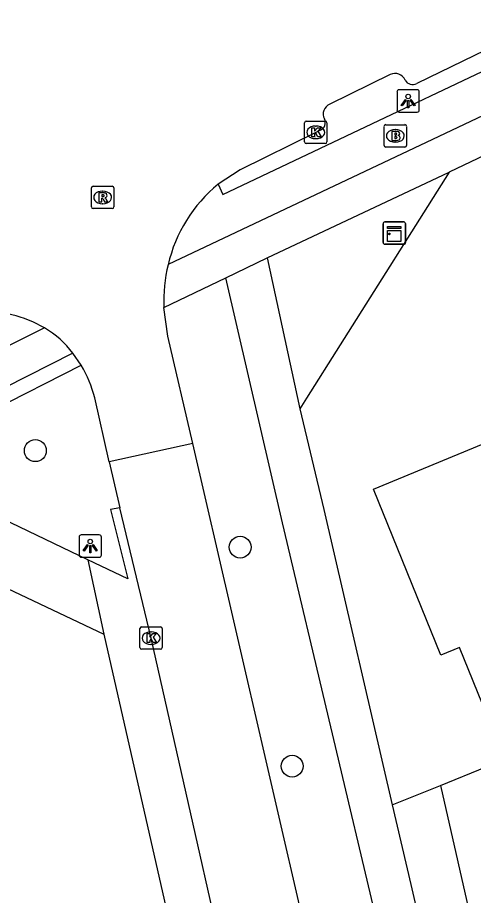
# Model space of a CAD drawing. Extents: x 157321 to 158827, y 386650 to 388532.
# Drawn here: x 157761 to 157781.37, y 387702.88 to 387742.08 of the extents above; entities that cross this region are included whole.
import ezdxf

# ---------------------------------------------------------------- set-up
doc = ezdxf.new("R2010")
doc.units = 0
for name, color, linetype in [('IMGEO_Boom', 7, 'Continuous'), ('IMGEO_Brandkraan', 7, 'Continuous'), ('IMGEO_Fietspad_open', 7, 'Continuous'), ('IMGEO_Kast', 7, 'Continuous'), ('IMGEO_Kolk', 7, 'Continuous'), ('IMGEO_Lichtpunt', 7, 'Continuous'), ('IMGEO_Pand', 7, 'Continuous'), ('IMGEO_Parkeervlak_open', 7, 'Continuous'), ('IMGEO_Rijbaan_lokaal_open', 7, 'Continuous'), ('IMGEO_Rioolput', 7, 'Continuous'), ('IMGEO_Voetpad_halfverhard', 7, 'Continuous'), ('IMGEO_Voetpad_open', 7, 'Continuous')]:
    doc.layers.add(name, color=color, linetype=linetype)

msp = doc.modelspace()

# ---------------------------------------------------------------- linework, layer by layer
at = {"layer": 'IMGEO_Boom'}
for centre in [(157761.794, 387722.74), (157770.951, 387718.43), (157773.274, 387708.649)]:
    msp.add_circle(centre, 0.489, dxfattribs=at)
at = {"layer": 'IMGEO_Brandkraan'}
for p, q in [((157777.382, 387736.368), (157777.382, 387737.22)), ((157777.457, 387737.294), (157778.309, 387737.294)), ((157778.383, 387737.22), (157778.383, 387736.368)), ((157777.87, 387737.074), (157777.895, 387737.074)), ((157777.893, 387736.514), (157777.868, 387736.514)), ((157778.309, 387736.294), (157777.457, 387736.294))]:
    msp.add_line(p, q, dxfattribs=at)
for points in [[(157777.382, 387736.368), (157777.382, 387737.22)], [(157777.457, 387737.294), (157778.309, 387737.294)], [(157778.383, 387737.22), (157778.383, 387736.368)], [(157777.73, 387736.994), (157777.73, 387736.594), (157777.943, 387736.594)], [(157777.961, 387736.994), (157777.73, 387736.994)], [(157777.909, 387736.913), (157777.855, 387736.913), (157777.855, 387736.837)], [(157777.855, 387736.837), (157777.908, 387736.837)], [(157777.917, 387736.761), (157777.855, 387736.761), (157777.855, 387736.68)], [(157777.855, 387736.68), (157777.917, 387736.68)], [(157778.309, 387736.294), (157777.457, 387736.294)]]:
    msp.add_lwpolyline(points, dxfattribs=at)
for centre, radius, start, end in [((157777.459, 387737.218), 0.0765, 91.552, 178.448), ((157777.459, 387737.218), 0.0765, 91.552, 178.448), ((157778.307, 387737.218), 0.0765, 1.552, 88.448), ((157778.307, 387737.218), 0.0765, 1.552, 88.448), ((157777.91, 387736.875), 0.0379, 267.8285, 90.9355), ((157777.918, 387736.72), 0.0404, 269.8759, 90.5077), ((157777.965, 387736.849), 0.145, 59.4692, 91.5367), ((157777.99, 387736.896), 0.0922, 285.5137, 58.1501), ((157777.995, 387736.704), 0.105, 301.3115, 78.989), ((157777.459, 387736.37), 0.0765, 181.552, 268.448), ((157777.459, 387736.37), 0.0765, 181.552, 268.448), ((157777.949, 387736.845), 0.251, 268.6676, 293.5347), ((157778.307, 387736.37), 0.0765, 271.552, 358.448), ((157778.307, 387736.37), 0.0765, 271.552, 358.448)]:
    msp.add_arc(centre, radius, start, end, dxfattribs=at)
for centre, major_axis, ratio, start_param, end_param in [((157777.869, 387736.794), (-0.387, 0.002), 0.722429, 4.712389, 7.853982), ((157777.894, 387736.794), (-0.39, 0.002), 0.717154, 1.570796, 4.712389)]:
    msp.add_ellipse(centre, major_axis=major_axis, ratio=ratio, start_param=start_param, end_param=end_param, dxfattribs=at)
at = {"layer": 'IMGEO_Fietspad_open'}
for points in [[(157769.959, 387734.638), (157770.171, 387734.176), (157788.445, 387742.834), (157797.893, 387747.327), (157803.739, 387750), (157804.677, 387750.444), (157810.091, 387752.884), (157815.175, 387755.151), (157823.216, 387758.725), (157835.06, 387763.984), (157843.156, 387767.523), (157863.031, 387776.185), (157863.068, 387776.049), (157864.008, 387776.443)], [(157865.106, 387775.129), (157836.688, 387762.719), (157830.503, 387759.975), (157825.13, 387757.594), (157817.687, 387754.31), (157812.222, 387751.857), (157808.098, 387750), (157806.723, 387749.381), (157800.368, 387746.45), (157793.841, 387743.435), (157789.197, 387741.196), (157779.548, 387736.625), (157767.728, 387731.043)], [(157762.207, 387728.221), (157738.499, 387716.361), (157713.444, 387703.783), (157687.224, 387690.567)]]:
    msp.add_lwpolyline(points, dxfattribs=at)
at = {"layer": 'IMGEO_Kast'}
for p, q in [((157777.337, 387732.028), (157777.337, 387732.869)), ((157777.337, 387732.869), (157777.337, 387732.028)), ((157777.412, 387732.953), (157778.253, 387732.953)), ((157778.253, 387732.953), (157777.412, 387732.953)), ((157778.337, 387732.878), (157778.337, 387732.037)), ((157778.337, 387732.037), (157778.337, 387732.878)), ((157778.262, 387731.953), (157777.421, 387731.953)), ((157777.421, 387731.953), (157778.262, 387731.953))]:
    msp.add_line(p, q, dxfattribs=at)
for points in [[(157777.532, 387732.743), (157778.132, 387732.743), (157778.132, 387732.658), (157777.532, 387732.658), (157777.532, 387732.743)], [(157777.532, 387732.568), (157778.132, 387732.568), (157778.132, 387732.079), (157777.532, 387732.079), (157777.532, 387732.568)]]:
    msp.add_lwpolyline(points, dxfattribs=at)
msp.add_circle((157777.616, 387732.417), 0.0377, dxfattribs=at)
for centre, start, end in [((157777.415, 387732.875), 92.4484, 184.2845), ((157777.415, 387732.875), 92.4484, 184.2845), ((157778.259, 387732.875), 2.4484, 94.2845), ((157778.259, 387732.875), 2.4484, 94.2845), ((157777.415, 387732.031), 182.4484, 274.2845), ((157777.415, 387732.031), 182.4484, 274.2845), ((157778.259, 387732.031), 272.4484, 4.2845), ((157778.259, 387732.031), 272.4484, 4.2845)]:
    msp.add_arc(centre, 0.0779, start, end, dxfattribs=at)
at = {"layer": 'IMGEO_Kolk'}
for p, q in [((157773.827, 387736.525), (157773.827, 387737.377)), ((157773.902, 387737.451), (157774.754, 387737.451)), ((157774.315, 387737.231), (157774.34, 387737.231)), ((157774.828, 387737.377), (157774.828, 387736.525)), ((157774.754, 387736.451), (157773.902, 387736.451)), ((157774.338, 387736.671), (157774.313, 387736.671)), ((157766.467, 387713.941), (157766.467, 387714.793)), ((157766.542, 387714.867), (157767.394, 387714.867)), ((157767.468, 387714.793), (157767.468, 387713.941)), ((157766.955, 387714.647), (157766.98, 387714.647)), ((157766.978, 387714.087), (157766.953, 387714.087)), ((157767.394, 387713.867), (157766.542, 387713.867))]:
    msp.add_line(p, q, dxfattribs=at)
for points in [[(157773.827, 387736.525), (157773.827, 387737.377)], [(157773.902, 387737.451), (157774.754, 387737.451)], [(157774.148, 387737.151), (157774.271, 387737.151), (157774.271, 387737), (157774.401, 387737.151), (157774.565, 387737.151), (157774.419, 387737), (157774.572, 387736.751), (157774.42, 387736.751), (157774.335, 387736.915), (157774.271, 387736.848), (157774.271, 387736.751), (157774.148, 387736.751), (157774.148, 387737.151)], [(157774.828, 387737.377), (157774.828, 387736.525)], [(157774.754, 387736.451), (157773.902, 387736.451)], [(157766.467, 387713.941), (157766.467, 387714.793)], [(157766.542, 387714.867), (157767.394, 387714.867)], [(157767.468, 387714.793), (157767.468, 387713.941)], [(157766.788, 387714.567), (157766.911, 387714.567), (157766.911, 387714.416), (157767.041, 387714.567), (157767.205, 387714.567), (157767.059, 387714.416), (157767.212, 387714.167), (157767.06, 387714.167), (157766.975, 387714.331), (157766.911, 387714.264), (157766.911, 387714.167), (157766.788, 387714.167), (157766.788, 387714.567)], [(157767.394, 387713.867), (157766.542, 387713.867)]]:
    msp.add_lwpolyline(points, dxfattribs=at)
for centre, start, end in [((157773.904, 387737.375), 91.552, 178.448), ((157773.904, 387737.375), 91.552, 178.448), ((157774.752, 387737.375), 1.552, 88.448), ((157774.752, 387737.375), 1.552, 88.448), ((157773.904, 387736.527), 181.552, 268.448), ((157773.904, 387736.527), 181.552, 268.448), ((157774.752, 387736.527), 271.552, 358.448), ((157774.752, 387736.527), 271.552, 358.448), ((157766.544, 387714.791), 91.552, 178.448), ((157766.544, 387714.791), 91.552, 178.448), ((157767.392, 387714.791), 1.552, 88.448), ((157767.392, 387714.791), 1.552, 88.448), ((157766.544, 387713.943), 181.552, 268.448), ((157766.544, 387713.943), 181.552, 268.448), ((157767.392, 387713.943), 271.552, 358.448), ((157767.392, 387713.943), 271.552, 358.448)]:
    msp.add_arc(centre, 0.0765, start, end, dxfattribs=at)
for centre, major_axis, ratio, start_param, end_param in [((157774.314, 387736.951), (-0.387, 0.002), 0.722429, 4.712389, 7.853982), ((157774.339, 387736.951), (-0.39, 0.002), 0.717154, 1.570796, 4.712389), ((157766.954, 387714.367), (-0.387, 0.002), 0.722429, 4.712389, 7.853982), ((157766.979, 387714.367), (-0.39, 0.002), 0.717154, 1.570796, 4.712389)]:
    msp.add_ellipse(centre, major_axis=major_axis, ratio=ratio, start_param=start_param, end_param=end_param, dxfattribs=at)
at = {"layer": 'IMGEO_Lichtpunt'}
for p, q in [((157777.958, 387738.756), (157777.958, 387737.949)), ((157777.958, 387738.756), (157777.958, 387737.949)), ((157778.86, 387738.851), (157778.052, 387738.851)), ((157778.86, 387738.851), (157778.052, 387738.851)), ((157778.954, 387737.949), (157778.954, 387738.756)), ((157778.954, 387737.949), (157778.954, 387738.756)), ((157778.052, 387737.855), (157778.86, 387737.855)), ((157778.052, 387737.855), (157778.86, 387737.855)), ((157763.75, 387718.881), (157763.75, 387718.074)), ((157763.75, 387718.881), (157763.75, 387718.074)), ((157764.652, 387718.976), (157763.844, 387718.976)), ((157764.652, 387718.976), (157763.844, 387718.976)), ((157764.746, 387718.074), (157764.746, 387718.881)), ((157764.746, 387718.074), (157764.746, 387718.881)), ((157763.844, 387717.98), (157764.652, 387717.98)), ((157763.844, 387717.98), (157764.652, 387717.98))]:
    msp.add_line(p, q, dxfattribs=at)
for points in [[(157778.332, 387738.42), (157778.371, 387738.392), (157778.183, 387738.13), (157778.145, 387738.157), (157778.332, 387738.42)], [(157778.434, 387738.372), (157778.481, 387738.372), (157778.481, 387738.05), (157778.434, 387738.05), (157778.434, 387738.372)], [(157778.544, 387738.392), (157778.582, 387738.419), (157778.769, 387738.157), (157778.73, 387738.129), (157778.544, 387738.392)], [(157764.124, 387718.545), (157764.163, 387718.517), (157763.975, 387718.255), (157763.937, 387718.282), (157764.124, 387718.545)], [(157764.226, 387718.497), (157764.273, 387718.497), (157764.273, 387718.175), (157764.226, 387718.175), (157764.226, 387718.497)], [(157764.336, 387718.517), (157764.374, 387718.544), (157764.561, 387718.282), (157764.522, 387718.254), (157764.336, 387718.517)]]:
    msp.add_lwpolyline(points, dxfattribs=at)
for centre in [(157778.457, 387738.554), (157764.249, 387718.679)]:
    msp.add_circle(centre, 0.0994, dxfattribs=at)
for centre, start, end in [((157778.052, 387738.756), 90, 180), ((157778.052, 387738.756), 90, 180), ((157778.86, 387738.756), 0, 90), ((157778.86, 387738.756), 0, 90), ((157778.052, 387737.949), 180, 270), ((157778.052, 387737.949), 180, 270), ((157778.86, 387737.949), 270, 0), ((157778.86, 387737.949), 270, 360), ((157763.844, 387718.881), 90, 180), ((157763.844, 387718.881), 90, 180), ((157764.652, 387718.881), 0, 90), ((157764.652, 387718.881), 0, 90), ((157763.844, 387718.074), 180, 270), ((157763.844, 387718.074), 180, 270), ((157764.652, 387718.074), 270, 0), ((157764.652, 387718.074), 270, 360)]:
    msp.add_arc(centre, 0.0946, start, end, dxfattribs=at)
at = {"layer": 'IMGEO_Pand'}
msp.add_lwpolyline([(157782.772, 387708.957), (157780.747, 387713.949), (157779.918, 387713.613), (157776.914, 387721.016), (157788.948, 387725.99), (157793.826, 387713.565)], dxfattribs=at)
at = {"layer": 'IMGEO_Parkeervlak_open'}
for points in [[(157764.14, 387717.866), (157755.751, 387721.881), (157755.762, 387722.45), (157763.844, 387726.552)], [(157751.329, 387720.948), (157764.859, 387714.548)], [(157765.578, 387720.19), (157765.157, 387720.104), (157765.927, 387717.011), (157764.14, 387717.866)], [(157764.14, 387717.866), (157764.859, 387714.548)], [(157764.859, 387714.548), (157768.381, 387699.017)], [(157779.896, 387707.789), (157781.937, 387708.618)], [(157777.749, 387706.918), (157779.896, 387707.789)], [(157779.896, 387707.789), (157784.703, 387686.679)]]:
    msp.add_lwpolyline(points, dxfattribs=at)
at = {"layer": 'IMGEO_Rijbaan_lokaal_open'}
for points in [[(157782.436, 387740.872), (157778.846, 387739.129)], [(157777.659, 387739.532), (157774.952, 387738.207)], [(157774.522, 387737.042), (157774.329, 387736.951), (157770.945, 387735.285), (157769.959, 387734.638)], [(157768.836, 387723.063), (157767.721, 387727.843), (157767.54, 387729.135)], [(157763.844, 387726.552), (157763.477, 387727.084)], [(157765.102, 387722.238), (157764.448, 387725.091)], [(157768.836, 387723.063), (157765.102, 387722.238)], [(157778.41, 387681.752), (157777.429, 387685.881), (157770.575, 387715.53), (157768.836, 387723.063)], [(157765.102, 387722.238), (157765.578, 387720.19)], [(157794.251, 387594.621), (157791.244, 387607.599), (157784.055, 387638.839), (157776.417, 387672.566), (157766.969, 387714.367), (157765.578, 387720.19)]]:
    msp.add_lwpolyline(points, dxfattribs=at)
for centre, radius, start, end in [((157777.873, 387739.093), 0.489, 23.2847, 116.0015), ((157778.662, 387739.469), 0.387, 208.2792, 298.3624), ((157775.131, 387737.771), 0.471, 112.3242, 207.7937), ((157774.391, 387737.382), 0.364, 291.0125, 27.6535), ((157774.207, 387729.512), 6.657, 129.6477, 166.7062), ((157774.388, 387729.423), 6.855, 166.3334, 182.412), ((157759.387, 387723.324), 5.651, 60.0672, 92.1009), ((157760.078, 387724.565), 4.231, 36.5402, 59.7851), ((157759.492, 387723.897), 5.098, 13.5412, 31.3808)]:
    msp.add_arc(centre, radius, start, end, dxfattribs=at)
at = {"layer": 'IMGEO_Rioolput'}
for p, q in [((157764.303, 387733.62), (157764.303, 387734.472)), ((157764.378, 387734.546), (157765.23, 387734.546)), ((157765.304, 387734.472), (157765.304, 387733.62)), ((157764.791, 387734.326), (157764.816, 387734.326)), ((157764.814, 387733.766), (157764.789, 387733.766)), ((157765.23, 387733.546), (157764.378, 387733.546))]:
    msp.add_line(p, q, dxfattribs=at)
for points in [[(157764.303, 387733.62), (157764.303, 387734.472)], [(157764.378, 387734.546), (157765.23, 387734.546)], [(157765.304, 387734.472), (157765.304, 387733.62)], [(157764.892, 387734.244), (157764.64, 387734.246), (157764.64, 387733.846)], [(157764.64, 387733.846), (157764.764, 387733.846), (157764.764, 387734.008), (157764.775, 387734.008)], [(157764.818, 387734.165), (157764.764, 387734.165), (157764.764, 387734.084)], [(157764.764, 387734.084), (157764.816, 387734.084)], [(157764.822, 387733.979), (157764.893, 387733.846), (157765.033, 387733.846), (157764.968, 387733.972)], [(157765.23, 387733.546), (157764.378, 387733.546)]]:
    msp.add_lwpolyline(points, dxfattribs=at)
for centre, radius, start, end in [((157764.38, 387734.47), 0.0765, 91.552, 178.448), ((157764.38, 387734.47), 0.0765, 91.552, 178.448), ((157765.228, 387734.47), 0.0765, 1.552, 88.448), ((157765.228, 387734.47), 0.0765, 1.552, 88.448), ((157764.774, 387733.955), 0.0533, 26.0293, 88.6989), ((157764.8, 387734.273), 0.19, 274.7715, 282.9687), ((157764.824, 387734.069), 0.0964, 77.0061, 93.1865), ((157764.838, 387734.126), 0.0378, 276.6634, 79.6772), ((157764.891, 387734.134), 0.109, 350.3612, 89.416), ((157764.889, 387734.134), 0.112, 277.5842, 350.9817), ((157764.873, 387733.919), 0.108, 29.5134, 73.7905), ((157764.38, 387733.622), 0.0765, 181.552, 268.448), ((157764.38, 387733.622), 0.0765, 181.552, 268.448), ((157765.228, 387733.622), 0.0765, 271.552, 358.448), ((157765.228, 387733.622), 0.0765, 271.552, 358.448)]:
    msp.add_arc(centre, radius, start, end, dxfattribs=at)
for centre, major_axis, ratio, start_param, end_param in [((157764.79, 387734.046), (-0.387, 0.002), 0.722429, 4.712389, 7.853982), ((157764.815, 387734.046), (-0.39, 0.002), 0.717154, 1.570796, 4.712389)]:
    msp.add_ellipse(centre, major_axis=major_axis, ratio=ratio, start_param=start_param, end_param=end_param, dxfattribs=at)
at = {"layer": 'IMGEO_Voetpad_halfverhard'}
for points in [[(157781.285, 387683.528), (157779.645, 387690.655), (157777.159, 387701.293), (157772.834, 387719.515), (157770.315, 387730.462)], [(157773.614, 387724.6), (157774.684, 387720.113), (157777.749, 387706.918)], [(157777.749, 387706.918), (157778.574, 387703.365), (157781.672, 387689.989), (157782.572, 387686.195)]]:
    msp.add_lwpolyline(points, dxfattribs=at)
at = {"layer": 'IMGEO_Voetpad_open'}
for points in [[(157864.126, 387772.947), (157837.386, 387761.239), (157831.138, 387758.491), (157825.817, 387756.137), (157813.3, 387750.568), (157812.042, 387750), (157807.394, 387747.901), (157801.377, 387745.165), (157794.254, 387741.847), (157790.1, 387739.844), (157780.283, 387735.18)], [(157772.157, 387731.342), (157780.283, 387735.18)], [(157780.283, 387735.18), (157775.416, 387727.459), (157773.915, 387725.078), (157773.614, 387724.6)], [(157770.315, 387730.462), (157772.157, 387731.342)], [(157772.157, 387731.342), (157773.614, 387724.6)], [(157767.54, 387729.135), (157770.315, 387730.462)], [(157763.477, 387727.084), (157751.329, 387720.948)]]:
    msp.add_lwpolyline(points, dxfattribs=at)

doc.saveas('drawing.dxf')
